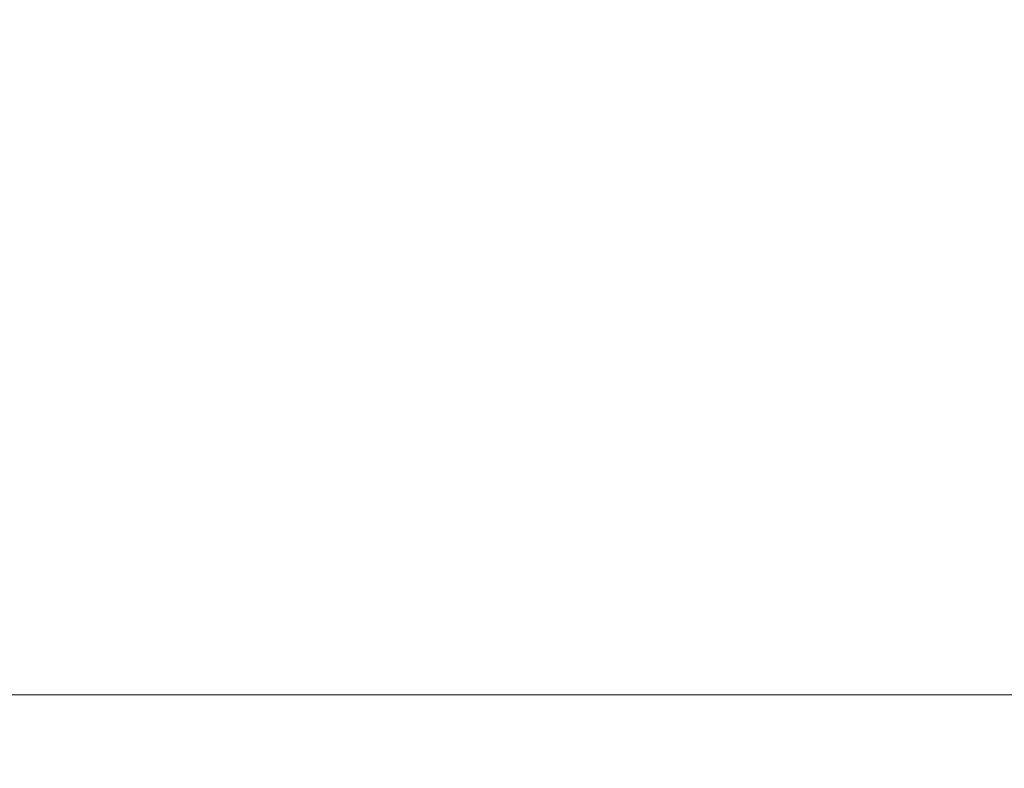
# Model space of a CAD drawing. Header units: millimetres. Extents: x -2233 to 65662, y -50530 to 6847.
# Tile 508 of 656: x 24774 to 25290, y -17119 to -16726. Entities that reach past the tile are written whole.
import ezdxf

# ---------------------------------------------------------------- set-up
doc = ezdxf.new("R2010")
doc.units = ezdxf.units.MM
doc.layers.add('COTAS_P', color=1, linetype='Continuous', lineweight=0)
doc.dimstyles.new('R19_100', dxfattribs={"dimtxt": 250, "dimasz": 150, "dimexe": 150, "dimexo": 80, "dimgap": 100, "dimtad": 1, "dimtih": 1, "dimtoh": 1, "dimdsep": 46, "dimcen": 0.09, "dimadec": 0, "dimazin": 0, "dimtfac": 1, "dimtdec": 4, "dimtofl": 0, "dimtmove": 0, "dimatfit": 3, "dimfxl": 1, "dimtolj": 1, "dimtzin": 0, "dimarcsym": 0})

# ---------------------------------------------------------------- blocks, each defined once
blk = doc.blocks.new('DIM_R32_27')
at = {"layer": 'COTAS_P'}
for p, q in [((24250.07, -17080), (24400.07, -17035)), ((26750.07, -17080), (26600.07, -17035)), ((24250.07, -17980), (24250.07, -17080)), ((24250.07, -17080), (26750.07, -17080)), ((24250.07, -17080), (24400.07, -17125)), ((26750.07, -17080), (26600.07, -17125)), ((26750.07, -17980), (26750.07, -17080))]:
    blk.add_line(p, q, dxfattribs=at)
blk.add_text('2500 P', height=250, dxfattribs=at).set_placement((25500.07, -16980))

msp = doc.modelspace()

# ---------------------------------------------------------------- dimensions: what is measured, and where the dimension line sits
at = {"layer": 'COTAS_P'}
dim = msp.add_aligned_dim(p1=(24250.067, -17980), p2=(26750.067, -17980), distance=900, text='<> P', dimstyle='R19_100', dxfattribs=at)
dim.commit()
dim.dimension.update_dxf_attribs({"geometry": 'DIM_R32_27', "text_midpoint": (25500.067, -17080)})

doc.saveas('drawing.dxf')
